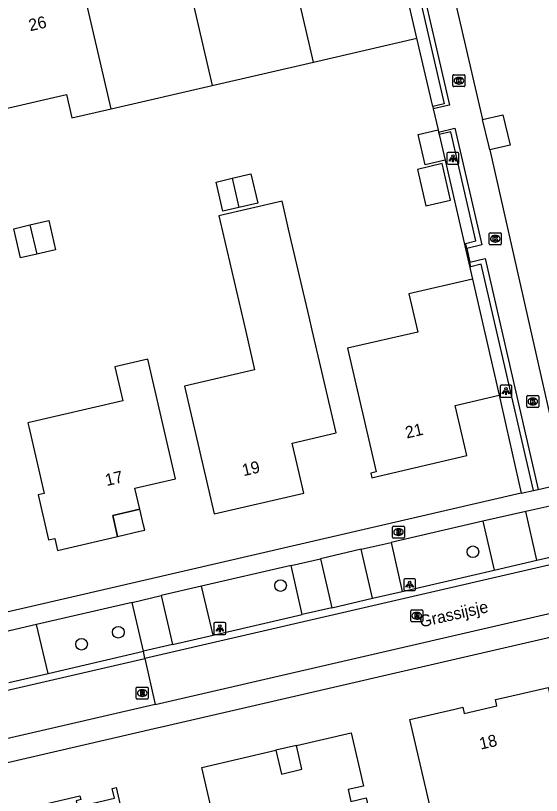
# Model space of a CAD drawing. Extents: x 156414 to 157775, y 382335 to 383765.
# Drawn here: x 156705.5 to 156749.6, y 383251.8 to 383317.1 of the extents above; entities that cross this region are included whole.
import ezdxf

# ---------------------------------------------------------------- set-up
doc = ezdxf.new("R2010")
doc.units = 0
for name, color, linetype in [('IMGEO_Boom', 7, 'Continuous'), ('IMGEO_Brandkraan', 7, 'Continuous'), ('IMGEO_Groenvoorziening', 7, 'Continuous'), ('IMGEO_Kolk', 7, 'Continuous'), ('IMGEO_Lichtpunt', 7, 'Continuous'), ('IMGEO_Muur', 7, 'Continuous'), ('IMGEO_Openbare_ruimte_label', 7, 'Continuous'), ('IMGEO_Pand', 7, 'Continuous'), ('IMGEO_Pand_nummerreeks', 7, 'Continuous'), ('IMGEO_Pand_overbouw', 7, 'Continuous'), ('IMGEO_Parkeervlak_open', 7, 'Continuous'), ('IMGEO_Rijbaan_lokaal_gesloten', 7, 'Continuous'), ('IMGEO_Rijbaan_lokaal_open', 7, 'Continuous'), ('IMGEO_Rioolput', 7, 'Continuous'), ('IMGEO_Voetpad_open', 7, 'Continuous')]:
    doc.layers.add(name, color=color, linetype=linetype)

msp = doc.modelspace()

# ---------------------------------------------------------------- linework, layer by layer
at = {"layer": 'IMGEO_Boom'}
for centre in [(156743.865, 383272.199), (156727.741, 383269.368), (156714.143, 383265.455), (156711.061, 383264.453)]:
    msp.add_circle(centre, 0.489, dxfattribs=at)
at = {"layer": 'IMGEO_Brandkraan'}
for p, q in [((156737.129, 383273.426), (156737.129, 383274.278)), ((156737.204, 383274.352), (156738.056, 383274.352)), ((156737.617, 383274.132), (156737.642, 383274.132)), ((156738.13, 383274.278), (156738.13, 383273.426)), ((156737.64, 383273.572), (156737.615, 383273.572)), ((156738.056, 383273.352), (156737.204, 383273.352))]:
    msp.add_line(p, q, dxfattribs=at)
for points in [[(156737.129, 383273.426), (156737.129, 383274.278)], [(156737.204, 383274.352), (156738.056, 383274.352)], [(156738.13, 383274.278), (156738.13, 383273.426)], [(156737.477, 383274.052), (156737.477, 383273.652), (156737.69, 383273.652)], [(156737.708, 383274.052), (156737.477, 383274.052)], [(156737.656, 383273.971), (156737.602, 383273.971), (156737.602, 383273.895)], [(156737.602, 383273.895), (156737.655, 383273.895)], [(156737.664, 383273.819), (156737.602, 383273.819), (156737.602, 383273.738)], [(156737.602, 383273.738), (156737.664, 383273.738)], [(156738.056, 383273.352), (156737.204, 383273.352)]]:
    msp.add_lwpolyline(points, dxfattribs=at)
for centre, radius, start, end in [((156737.206, 383274.276), 0.0765, 91.55205, 178.44795), ((156737.206, 383274.276), 0.0765, 91.55205, 178.44795), ((156738.054, 383274.276), 0.0765, 1.55205, 88.44795), ((156738.054, 383274.276), 0.0765, 1.55205, 88.44795), ((156737.657, 383273.933), 0.0379, 267.82845, 90.93552), ((156737.665, 383273.778), 0.0404, 269.87594, 90.50774), ((156737.696, 383273.903), 0.251, 268.66757, 293.53466), ((156737.712, 383273.907), 0.145, 59.4692, 91.53667), ((156737.737, 383273.954), 0.0922, 285.51372, 58.15012), ((156737.742, 383273.762), 0.105, 301.31148, 78.98903), ((156737.206, 383273.428), 0.0765, 181.55205, 268.44795), ((156737.206, 383273.428), 0.0765, 181.55205, 268.44795), ((156738.054, 383273.428), 0.0765, 271.55205, 358.44795), ((156738.054, 383273.428), 0.0765, 271.55205, 358.44795)]:
    msp.add_arc(centre, radius, start, end, dxfattribs=at)
for centre, major_axis, ratio, start_param, end_param in [((156737.616, 383273.852), (-0.387, 0.002), 0.722429, 4.712389, 7.853982), ((156737.641, 383273.852), (-0.39, 0.002), 0.717154, 1.570796, 4.712389)]:
    msp.add_ellipse(centre, major_axis=major_axis, ratio=ratio, start_param=start_param, end_param=end_param, dxfattribs=at)
at = {"layer": 'IMGEO_Groenvoorziening'}
for points in [[(156740.499, 383309.521), (156739.177, 383315.254)], [(156741.532, 383305.035), (156743.82, 383295.053)], [(156746.062, 383285.319), (156746.668, 383282.689), (156747.924, 383277.105)]]:
    msp.add_lwpolyline(points, dxfattribs=at)
at = {"layer": 'IMGEO_Kolk'}
for p, q in [((156742.196, 383311.262), (156742.196, 383312.114)), ((156742.271, 383312.188), (156743.123, 383312.188)), ((156743.197, 383312.114), (156743.197, 383311.262)), ((156742.707, 383311.408), (156742.682, 383311.408)), ((156742.684, 383311.968), (156742.709, 383311.968)), ((156743.123, 383311.188), (156742.271, 383311.188)), ((156745.243, 383298.014), (156745.243, 383298.866)), ((156745.318, 383298.94), (156746.17, 383298.94)), ((156745.731, 383298.72), (156745.756, 383298.72)), ((156746.244, 383298.866), (156746.244, 383298.014)), ((156746.17, 383297.94), (156745.318, 383297.94)), ((156745.754, 383298.16), (156745.729, 383298.16)), ((156748.388, 383284.372), (156748.388, 383285.224)), ((156748.463, 383285.298), (156749.315, 383285.298)), ((156749.389, 383285.224), (156749.389, 383284.372)), ((156748.876, 383285.078), (156748.901, 383285.078)), ((156749.315, 383284.298), (156748.463, 383284.298)), ((156748.899, 383284.518), (156748.874, 383284.518))]:
    msp.add_line(p, q, dxfattribs=at)
for points in [[(156742.196, 383311.262), (156742.196, 383312.114)], [(156742.271, 383312.188), (156743.123, 383312.188)], [(156743.197, 383312.114), (156743.197, 383311.262)], [(156742.517, 383311.888), (156742.64, 383311.888), (156742.64, 383311.737), (156742.77, 383311.888), (156742.934, 383311.888), (156742.788, 383311.737), (156742.941, 383311.488), (156742.789, 383311.488), (156742.704, 383311.652), (156742.64, 383311.585), (156742.64, 383311.488), (156742.517, 383311.488), (156742.517, 383311.888)], [(156743.123, 383311.188), (156742.271, 383311.188)], [(156745.243, 383298.014), (156745.243, 383298.866)], [(156745.318, 383298.94), (156746.17, 383298.94)], [(156745.564, 383298.64), (156745.687, 383298.64), (156745.687, 383298.489), (156745.817, 383298.64), (156745.981, 383298.64), (156745.835, 383298.489), (156745.988, 383298.24), (156745.836, 383298.24), (156745.751, 383298.404), (156745.687, 383298.337), (156745.687, 383298.24), (156745.564, 383298.24), (156745.564, 383298.64)], [(156746.244, 383298.866), (156746.244, 383298.014)], [(156746.17, 383297.94), (156745.318, 383297.94)], [(156748.388, 383284.372), (156748.388, 383285.224)], [(156748.463, 383285.298), (156749.315, 383285.298)], [(156749.389, 383285.224), (156749.389, 383284.372)], [(156748.709, 383284.998), (156748.832, 383284.998), (156748.832, 383284.847), (156748.962, 383284.998), (156749.126, 383284.998), (156748.98, 383284.847), (156749.133, 383284.598), (156748.981, 383284.598), (156748.896, 383284.762), (156748.832, 383284.695), (156748.832, 383284.598), (156748.709, 383284.598), (156748.709, 383284.998)], [(156749.315, 383284.298), (156748.463, 383284.298)]]:
    msp.add_lwpolyline(points, dxfattribs=at)
for centre, start, end in [((156742.273, 383312.112), 91.55205, 178.44795), ((156742.273, 383312.112), 91.55205, 178.44795), ((156743.121, 383312.112), 1.55205, 88.44795), ((156743.121, 383312.112), 1.55205, 88.44795), ((156742.273, 383311.264), 181.55205, 268.44795), ((156742.273, 383311.264), 181.55205, 268.44795), ((156743.121, 383311.264), 271.55205, 358.44795), ((156743.121, 383311.264), 271.55205, 358.44795), ((156745.32, 383298.864), 91.55205, 178.44795), ((156745.32, 383298.864), 91.55205, 178.44795), ((156746.168, 383298.864), 1.55205, 88.44795), ((156746.168, 383298.864), 1.55205, 88.44795), ((156745.32, 383298.016), 181.55205, 268.44795), ((156745.32, 383298.016), 181.55205, 268.44795), ((156746.168, 383298.016), 271.55205, 358.44795), ((156746.168, 383298.016), 271.55205, 358.44795), ((156748.465, 383285.222), 91.55205, 178.44795), ((156748.465, 383285.222), 91.55205, 178.44795), ((156749.313, 383285.222), 1.55205, 88.44795), ((156749.313, 383285.222), 1.55205, 88.44795), ((156748.465, 383284.374), 181.55205, 268.44795), ((156748.465, 383284.374), 181.55205, 268.44795), ((156749.313, 383284.374), 271.55205, 358.44795), ((156749.313, 383284.374), 271.55205, 358.44795)]:
    msp.add_arc(centre, 0.0765, start, end, dxfattribs=at)
for centre, major_axis, ratio, start_param, end_param in [((156742.683, 383311.688), (-0.387, 0.002), 0.722429, 4.712389, 7.853982), ((156742.708, 383311.688), (-0.39, 0.002), 0.717154, 1.570796, 4.712389), ((156745.73, 383298.44), (-0.387, 0.002), 0.722429, 4.712389, 7.853982), ((156745.755, 383298.44), (-0.39, 0.002), 0.717154, 1.570796, 4.712389), ((156748.875, 383284.798), (-0.387, 0.002), 0.722429, 4.712389, 7.853982), ((156748.9, 383284.798), (-0.39, 0.002), 0.717154, 1.570796, 4.712389)]:
    msp.add_ellipse(centre, major_axis=major_axis, ratio=ratio, start_param=start_param, end_param=end_param, dxfattribs=at)
at = {"layer": 'IMGEO_Lichtpunt'}
for p, q in [((156741.692, 383305.581), (156741.692, 383304.774)), ((156741.692, 383305.581), (156741.692, 383304.774)), ((156742.594, 383305.676), (156741.786, 383305.676)), ((156742.594, 383305.676), (156741.786, 383305.676)), ((156742.688, 383304.774), (156742.688, 383305.581)), ((156742.688, 383304.774), (156742.688, 383305.581)), ((156741.786, 383304.68), (156742.594, 383304.68)), ((156741.786, 383304.68), (156742.594, 383304.68)), ((156746.139, 383286.061), (156746.139, 383285.254)), ((156746.139, 383286.061), (156746.139, 383285.254)), ((156747.041, 383286.156), (156746.233, 383286.156)), ((156747.041, 383286.156), (156746.233, 383286.156)), ((156747.135, 383285.254), (156747.135, 383286.061)), ((156747.135, 383285.254), (156747.135, 383286.061)), ((156746.233, 383285.16), (156747.041, 383285.16)), ((156746.233, 383285.16), (156747.041, 383285.16)), ((156738.068, 383269.85), (156738.068, 383269.043)), ((156738.068, 383269.85), (156738.068, 383269.043)), ((156738.97, 383269.945), (156738.162, 383269.945)), ((156738.97, 383269.945), (156738.162, 383269.945)), ((156739.064, 383269.043), (156739.064, 383269.85)), ((156739.064, 383269.043), (156739.064, 383269.85)), ((156738.162, 383268.949), (156738.97, 383268.949)), ((156738.162, 383268.949), (156738.97, 383268.949)), ((156722.156, 383266.169), (156722.156, 383265.362)), ((156722.156, 383266.169), (156722.156, 383265.362)), ((156723.058, 383266.264), (156722.25, 383266.264)), ((156723.058, 383266.264), (156722.25, 383266.264)), ((156723.152, 383265.362), (156723.152, 383266.169)), ((156723.152, 383265.362), (156723.152, 383266.169)), ((156722.25, 383265.268), (156723.058, 383265.268)), ((156722.25, 383265.268), (156723.058, 383265.268))]:
    msp.add_line(p, q, dxfattribs=at)
for points in [[(156742.066, 383305.245), (156742.105, 383305.217), (156741.917, 383304.955), (156741.879, 383304.982), (156742.066, 383305.245)], [(156742.168, 383305.197), (156742.215, 383305.197), (156742.215, 383304.875), (156742.168, 383304.875), (156742.168, 383305.197)], [(156742.278, 383305.217), (156742.316, 383305.244), (156742.503, 383304.982), (156742.464, 383304.954), (156742.278, 383305.217)], [(156746.513, 383285.725), (156746.552, 383285.697), (156746.364, 383285.435), (156746.326, 383285.462), (156746.513, 383285.725)], [(156746.615, 383285.677), (156746.662, 383285.677), (156746.662, 383285.355), (156746.615, 383285.355), (156746.615, 383285.677)], [(156746.725, 383285.697), (156746.763, 383285.724), (156746.95, 383285.462), (156746.911, 383285.434), (156746.725, 383285.697)], [(156738.442, 383269.514), (156738.481, 383269.486), (156738.293, 383269.224), (156738.255, 383269.251), (156738.442, 383269.514)], [(156738.544, 383269.466), (156738.591, 383269.466), (156738.591, 383269.144), (156738.544, 383269.144), (156738.544, 383269.466)], [(156738.654, 383269.486), (156738.692, 383269.513), (156738.879, 383269.251), (156738.84, 383269.223), (156738.654, 383269.486)], [(156722.53, 383265.833), (156722.569, 383265.805), (156722.381, 383265.543), (156722.343, 383265.57), (156722.53, 383265.833)], [(156722.632, 383265.785), (156722.679, 383265.785), (156722.679, 383265.463), (156722.632, 383265.463), (156722.632, 383265.785)], [(156722.742, 383265.805), (156722.78, 383265.832), (156722.967, 383265.57), (156722.928, 383265.542), (156722.742, 383265.805)]]:
    msp.add_lwpolyline(points, dxfattribs=at)
for centre in [(156742.191, 383305.379), (156746.638, 383285.859), (156738.567, 383269.648), (156722.655, 383265.967)]:
    msp.add_circle(centre, 0.0994, dxfattribs=at)
for centre, start, end in [((156741.786, 383305.581), 90, 180), ((156741.786, 383305.581), 90, 180), ((156742.594, 383305.581), 0, 90), ((156742.594, 383305.581), 0, 90), ((156741.786, 383304.774), 180, 270), ((156741.786, 383304.774), 180, 270), ((156742.594, 383304.774), 270, 0), ((156742.594, 383304.774), 270, 360), ((156746.233, 383286.061), 90, 180), ((156746.233, 383286.061), 90, 180), ((156747.041, 383286.061), 0, 90), ((156747.041, 383286.061), 0, 90), ((156746.233, 383285.254), 180, 270), ((156746.233, 383285.254), 180, 270), ((156747.041, 383285.254), 270, 0), ((156747.041, 383285.254), 270, 360), ((156738.162, 383269.85), 90, 180), ((156738.162, 383269.85), 90, 180), ((156738.97, 383269.85), 0, 90), ((156738.97, 383269.85), 0, 90), ((156738.162, 383269.043), 180, 270), ((156738.162, 383269.043), 180, 270), ((156738.97, 383269.043), 270, 0), ((156738.97, 383269.043), 270, 360), ((156722.25, 383266.169), 90, 180), ((156722.25, 383266.169), 90, 180), ((156723.058, 383266.169), 0, 90), ((156723.058, 383266.169), 0, 90), ((156722.25, 383265.362), 180, 270), ((156722.25, 383265.362), 180, 270), ((156723.058, 383265.362), 270, 0), ((156723.058, 383265.362), 270, 360)]:
    msp.add_arc(centre, 0.0946, start, end, dxfattribs=at)
at = {"layer": 'IMGEO_Muur'}
for points in [[(156736.1, 383333.012), (156741.465, 383309.744), (156740.499, 383309.521)], [(156736.477, 383333.123), (156741.913, 383309.641), (156741.51, 383309.548), (156740.544, 383309.326)], [(156740.499, 383309.521), (156740.544, 383309.326)], [(156740.993, 383307.377), (156742.364, 383307.694), (156744.622, 383297.941), (156743.347, 383297.63)], [(156743.347, 383297.63), (156743.256, 383298.049), (156744.115, 383298.252), (156742.005, 383307.405), (156741.038, 383307.182)], [(156743.608, 383296.488), (156744.888, 383296.787), (156749.332, 383277.43)], [(156748.935, 383277.338), (156744.562, 383296.301), (156743.703, 383296.082), (156743.608, 383296.488)], [(156748.935, 383277.338), (156749.332, 383277.43)]]:
    msp.add_lwpolyline(points, dxfattribs=at)
at = {"layer": 'IMGEO_Pand'}
for points in [[(156739.177, 383315.254), (156736.014, 383328.891)], [(156718.856, 383324.921), (156722.008, 383311.289)], [(156730.493, 383313.248), (156727.989, 383324.081)], [(156713.537, 383309.332), (156711.033, 383320.175)], [(156730.493, 383313.248), (156739.177, 383315.254)], [(156722.008, 383311.289), (156730.493, 383313.248)], [(156713.537, 383309.332), (156722.008, 383311.289)], [(156704.608, 383309.322), (156709.79, 383310.519), (156710.24, 383308.571), (156713.537, 383309.332)], [(156744.679, 383308.429), (156746.383, 383308.835), (156746.991, 383306.286), (156745.276, 383305.89)], [(156745.276, 383305.89), (156745.193, 383306.241), (156744.679, 383308.429)], [(156741.532, 383305.035), (156739.857, 383304.648), (156739.271, 383307.184), (156740.948, 383307.572)], [(156740.948, 383307.572), (156740.993, 383307.377)], [(156740.993, 383307.377), (156741.038, 383307.182)], [(156741.038, 383307.182), (156741.532, 383305.035)], [(156739.219, 383304.257), (156739.929, 383301.184), (156741.999, 383301.662), (156741.289, 383304.735), (156739.219, 383304.257)], [(156723.694, 383303.503), (156725.264, 383303.866), (156725.829, 383301.421), (156724.259, 383301.058)], [(156724.259, 383301.058), (156722.907, 383300.746), (156722.342, 383303.191), (156723.694, 383303.503)], [(156723.694, 383303.503), (156724.259, 383301.058)], [(156722.564, 383300.352), (156722.675, 383299.876), (156724.82, 383290.659), (156725.566, 383287.454), (156719.684, 383286.085), (156722.178, 383275.371), (156729.682, 383277.118), (156729.319, 383278.677), (156728.707, 383281.306), (156732.399, 383282.166), (156730.391, 383290.769), (156730.128, 383291.894), (156728.414, 383299.236), (156727.977, 383301.109), (156727.865, 383301.586), (156722.564, 383300.352)], [(156706.737, 383299.595), (156708.315, 383299.96), (156708.881, 383297.508), (156707.302, 383297.143)], [(156707.302, 383297.143), (156705.95, 383296.831), (156705.384, 383299.283), (156706.737, 383299.595)], [(156706.737, 383299.595), (156707.302, 383297.143)], [(156743.82, 383295.053), (156738.499, 383293.827), (156739.24, 383290.612), (156733.364, 383289.258), (156735.76, 383278.904), (156735.303, 383278.796), (156735.394, 383278.406), (156735.852, 383278.514), (156743.344, 383280.281), (156742.987, 383281.83), (156742.378, 383284.471), (156746.062, 383285.319)], [(156743.82, 383295.053), (156746.062, 383285.319)], [(156713.865, 383287.715), (156714.528, 383284.861), (156706.56, 383283.011), (156706.641, 383282.661), (156707.934, 383277.092), (156707.418, 383276.972), (156708.295, 383273.199), (156708.81, 383273.312), (156709.052, 383272.31), (156714.081, 383273.492), (156713.672, 383275.235), (156715.939, 383275.769), (156715.533, 383277.521), (156718.939, 383278.316), (156716.612, 383288.353), (156713.865, 383287.715)], [(156757.18, 383246.26), (156753.424, 383245.382), (156752.35, 383249.999), (156752.251, 383250.426), (156750.412, 383249.999), (156740.992, 383247.812), (156740.483, 383249.999), (156738.59, 383258.146), (156742.35, 383259.019), (156743.015, 383259.174), (156743.135, 383258.657), (156745.867, 383259.29), (156745.749, 383259.806), (156746.412, 383259.958), (156750.18, 383260.825), (156751.681, 383254.344), (156754.937, 383255.099), (156754.874, 383255.388), (156754.985, 383255.415)], [(156721.151, 383254.122), (156727.348, 383255.56), (156727.809, 383253.572), (156729.529, 383253.986), (156729.071, 383255.974), (156733.667, 383257.032), (156734.7, 383252.563), (156733.414, 383252.265), (156733.643, 383251.273), (156734.929, 383251.568), (156735.837, 383247.606), (156732.873, 383246.927), (156732.722, 383247.59), (156731.718, 383247.36), (156732.276, 383244.923), (156728.33, 383244), (156727.928, 383245.741), (156727.735, 383246.579), (156723.136, 383245.519), (156721.151, 383254.122)], [(156713.493, 383238.57), (156711.899, 383239.567), (156711.41, 383241.691), (156707.892, 383240.881), (156705.793, 383250), (156705.67, 383250.528), (156710.931, 383251.739), (156711.002, 383251.427), (156710.603, 383251.335), (156710.719, 383250.828), (156713.826, 383251.55), (156713.633, 383252.368), (156713.957, 383252.444), (156714.512, 383250), (156714.745, 383248.973), (156718.463, 383249.825), (156720.362, 383241.54), (156716.657, 383240.691), (156717.03, 383239.076), (156716.718, 383239.004), (156716.669, 383239.219), (156715.636, 383238.981), (156713.493, 383238.57)]]:
    msp.add_lwpolyline(points, dxfattribs=at)
at = {"layer": 'IMGEO_Pand_overbouw'}
for points in [[(156714.081, 383273.492), (156715.941, 383273.924), (156716.355, 383274.022), (156716.254, 383274.429), (156715.939, 383275.769), (156713.672, 383275.235)], [(156729.071, 383255.974), (156727.348, 383255.56), (156727.809, 383253.572), (156729.529, 383253.986)]]:
    msp.add_lwpolyline(points, close=True, dxfattribs=at)
at = {"layer": 'IMGEO_Parkeervlak_open'}
for points in [[(156737.003, 383272.988), (156737.938, 383268.885)], [(156729.543, 383266.948), (156728.62, 383271.044)], [(156716.245, 383263.862), (156715.297, 383267.958)]]:
    msp.add_lwpolyline(points, dxfattribs=at)
at = {"layer": 'IMGEO_Rijbaan_lokaal_gesloten'}
for points in [[(156822.376, 383287.733), (156794.133, 383281.227), (156716.377, 383263.265)], [(156717.235, 383259.398), (156824.071, 383284.073)], [(156604.153, 383237.588), (156605.937, 383237.996), (156608.429, 383238.567), (156638.408, 383245.297), (156708.386, 383261.419), (156716.377, 383263.265)], [(156716.377, 383263.265), (156717.235, 383259.398)], [(156717.235, 383259.398), (156646.059, 383242.959), (156606.812, 383234.139)]]:
    msp.add_lwpolyline(points, dxfattribs=at)
at = {"layer": 'IMGEO_Rijbaan_lokaal_open'}
for points in [[(156748.309, 383275.578), (156744.703, 383274.758)], [(156749.231, 383271.486), (156748.309, 383275.578)], [(156744.703, 383274.758), (156745.663, 383270.66)], [(156734.509, 383272.407), (156731.094, 383271.616)], [(156735.448, 383268.313), (156734.509, 383272.407)], [(156749.231, 383271.486), (156753.017, 383272.363)], [(156731.094, 383271.616), (156732.032, 383267.516)], [(156745.663, 383270.66), (156749.231, 383271.486)], [(156737.938, 383268.885), (156745.663, 383270.66)], [(156721.126, 383269.325), (156717.729, 383268.523)], [(156722.102, 383265.221), (156721.126, 383269.325)], [(156735.448, 383268.313), (156737.938, 383268.885)], [(156717.729, 383268.523), (156718.698, 383264.431)], [(156732.032, 383267.516), (156735.448, 383268.313)], [(156722.102, 383265.221), (156729.543, 383266.948)], [(156732.032, 383267.516), (156729.543, 383266.948)], [(156707.274, 383266.109), (156704.037, 383265.357)], [(156708.251, 383262.007), (156707.274, 383266.109)], [(156718.698, 383264.431), (156722.102, 383265.221)], [(156718.698, 383264.431), (156716.245, 383263.862)], [(156708.251, 383262.007), (156716.245, 383263.862)], [(156716.377, 383263.265), (156716.245, 383263.862)], [(156704.958, 383261.247), (156708.251, 383262.007)]]:
    msp.add_lwpolyline(points, dxfattribs=at)
at = {"layer": 'IMGEO_Rioolput'}
for p, q in [((156738.657, 383266.411), (156738.657, 383267.263)), ((156738.732, 383267.337), (156739.584, 383267.337)), ((156739.145, 383267.117), (156739.17, 383267.117)), ((156739.658, 383267.263), (156739.658, 383266.411)), ((156739.584, 383266.337), (156738.732, 383266.337)), ((156739.168, 383266.557), (156739.143, 383266.557)), ((156715.653, 383259.933), (156715.653, 383260.785)), ((156715.728, 383260.859), (156716.58, 383260.859)), ((156716.141, 383260.639), (156716.166, 383260.639)), ((156716.654, 383260.785), (156716.654, 383259.933)), ((156716.58, 383259.859), (156715.728, 383259.859)), ((156716.164, 383260.079), (156716.139, 383260.079))]:
    msp.add_line(p, q, dxfattribs=at)
for points in [[(156738.657, 383266.411), (156738.657, 383267.263)], [(156738.732, 383267.337), (156739.584, 383267.337)], [(156739.246, 383267.035), (156738.994, 383267.037), (156738.994, 383266.637)], [(156739.172, 383266.956), (156739.118, 383266.956), (156739.118, 383266.875)], [(156739.658, 383267.263), (156739.658, 383266.411)], [(156739.584, 383266.337), (156738.732, 383266.337)], [(156738.994, 383266.637), (156739.118, 383266.637), (156739.118, 383266.799), (156739.129, 383266.799)], [(156739.118, 383266.875), (156739.17, 383266.875)], [(156739.176, 383266.77), (156739.247, 383266.637), (156739.387, 383266.637), (156739.322, 383266.763)], [(156715.653, 383259.933), (156715.653, 383260.785)], [(156715.728, 383260.859), (156716.58, 383260.859)], [(156716.242, 383260.557), (156715.99, 383260.559), (156715.99, 383260.159)], [(156716.168, 383260.478), (156716.114, 383260.478), (156716.114, 383260.397)], [(156716.114, 383260.397), (156716.166, 383260.397)], [(156716.654, 383260.785), (156716.654, 383259.933)], [(156716.58, 383259.859), (156715.728, 383259.859)], [(156715.99, 383260.159), (156716.114, 383260.159), (156716.114, 383260.321), (156716.125, 383260.321)], [(156716.172, 383260.292), (156716.243, 383260.159), (156716.383, 383260.159), (156716.318, 383260.285)]]:
    msp.add_lwpolyline(points, dxfattribs=at)
for centre, radius, start, end in [((156738.734, 383267.261), 0.0765, 91.55205, 178.44795), ((156738.734, 383267.261), 0.0765, 91.55205, 178.44795), ((156739.178, 383266.86), 0.0964, 77.00612, 93.18647), ((156739.192, 383266.917), 0.0378, 276.66336, 79.67722), ((156739.245, 383266.925), 0.109, 350.36119, 89.41601), ((156739.582, 383267.261), 0.0765, 1.55205, 88.44795), ((156739.582, 383267.261), 0.0765, 1.55205, 88.44795), ((156738.734, 383266.413), 0.0765, 181.55205, 268.44795), ((156738.734, 383266.413), 0.0765, 181.55205, 268.44795), ((156739.128, 383266.746), 0.0533, 26.02933, 88.69889), ((156739.154, 383267.064), 0.19, 274.7715, 282.96867), ((156739.243, 383266.925), 0.112, 277.58423, 350.98172), ((156739.227, 383266.71), 0.108, 29.51342, 73.79051), ((156739.582, 383266.413), 0.0765, 271.55205, 358.44795), ((156739.582, 383266.413), 0.0765, 271.55205, 358.44795), ((156715.73, 383260.783), 0.0765, 91.55205, 178.44795), ((156715.73, 383260.783), 0.0765, 91.55205, 178.44795), ((156716.15, 383260.586), 0.19, 274.7715, 282.96867), ((156716.174, 383260.382), 0.0964, 77.00612, 93.18647), ((156716.188, 383260.439), 0.0378, 276.66336, 79.67722), ((156716.241, 383260.447), 0.109, 350.36119, 89.41601), ((156716.239, 383260.447), 0.112, 277.58423, 350.98172), ((156716.578, 383260.783), 0.0765, 1.55205, 88.44795), ((156716.578, 383260.783), 0.0765, 1.55205, 88.44795), ((156715.73, 383259.935), 0.0765, 181.55205, 268.44795), ((156715.73, 383259.935), 0.0765, 181.55205, 268.44795), ((156716.124, 383260.268), 0.0533, 26.02933, 88.69889), ((156716.223, 383260.232), 0.108, 29.51342, 73.79051), ((156716.578, 383259.935), 0.0765, 271.55205, 358.44795), ((156716.578, 383259.935), 0.0765, 271.55205, 358.44795)]:
    msp.add_arc(centre, radius, start, end, dxfattribs=at)
for centre, major_axis, ratio, start_param, end_param in [((156739.144, 383266.837), (-0.387, 0.002), 0.722429, 4.712389, 7.853982), ((156739.169, 383266.837), (-0.39, 0.002), 0.717154, 1.570796, 4.712389), ((156716.14, 383260.359), (-0.387, 0.002), 0.722429, 4.712389, 7.853982), ((156716.165, 383260.359), (-0.39, 0.002), 0.717154, 1.570796, 4.712389)]:
    msp.add_ellipse(centre, major_axis=major_axis, ratio=ratio, start_param=start_param, end_param=end_param, dxfattribs=at)
at = {"layer": 'IMGEO_Voetpad_open'}
for points in [[(156742.446, 383318.061), (156744.679, 383308.429)], [(156740.544, 383309.326), (156740.948, 383307.572)], [(156745.276, 383305.89), (156751.613, 383277.957)], [(156743.347, 383297.63), (156743.608, 383296.488)], [(156749.332, 383277.43), (156751.613, 383277.957)], [(156747.924, 383277.105), (156706.879, 383267.617), (156693.356, 383264.509), (156679.794, 383261.393)], [(156747.924, 383277.105), (156748.935, 383277.338)], [(156752.069, 383276.421), (156748.309, 383275.578)], [(156744.703, 383274.758), (156737.003, 383272.988)], [(156734.509, 383272.407), (156737.003, 383272.988)], [(156728.62, 383271.044), (156731.094, 383271.616)], [(156728.62, 383271.044), (156721.126, 383269.325)], [(156715.297, 383267.958), (156717.729, 383268.523)], [(156715.297, 383267.958), (156707.274, 383266.109)], [(156682.695, 383249.423), (156685.187, 383249.999), (156700.234, 383253.481), (156717.517, 383257.459), (156717.658, 383257.492), (156752.621, 383265.563)]]:
    msp.add_lwpolyline(points, dxfattribs=at)

# ---------------------------------------------------------------- texts
at = {"layer": 'IMGEO_Openbare_ruimte_label'}
msp.add_text('Grassijsje', height=1, rotation=12.82712, dxfattribs=at).set_placement((156739.508, 383265.849))
at = {"layer": 'IMGEO_Pand_nummerreeks'}
for s, rotation, p in [('26', 13.05198, (156706.753, 383315.825)), ('21', 13.27136, (156738.325, 383281.687)), ('19', 13.10354, (156724.643, 383278.532)), ('17', 13.23987, (156713.168, 383277.705)), ('18', 13.03706, (156744.527, 383255.613))]:
    msp.add_text(s, height=1, rotation=rotation, dxfattribs=at).set_placement(p)

doc.saveas('drawing.dxf')
